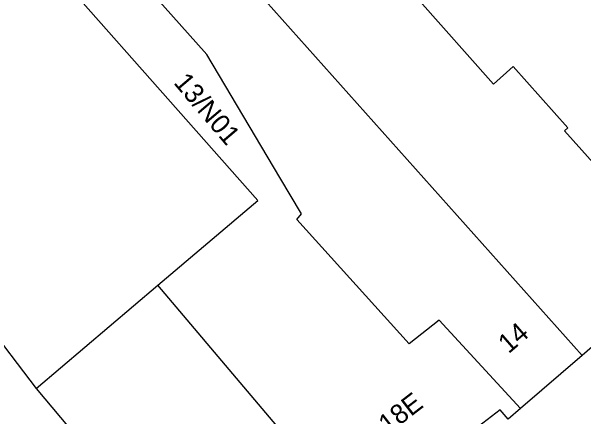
# Model space of a CAD drawing. Extents: x 160664 to 161506, y 382245 to 383288.
# Drawn here: x 161248.42 to 161277.95, y 383033.43 to 383054.32 of the extents above; entities that cross this region are included whole.
import ezdxf

# ---------------------------------------------------------------- set-up
doc = ezdxf.new("R2010")
doc.units = 0
doc.layers.add('IMGEO_Pand', color=7, linetype='Continuous')
doc.layers.add('IMGEO_Pand_nummerreeks', color=7, linetype='Continuous')

msp = doc.modelspace()

# ---------------------------------------------------------------- linework, layer by layer
at = {"layer": 'IMGEO_Pand'}
for points in [[(161255.983, 383040.202), (161261.141, 383044.565), (161246.93, 383060.62), (161248.708, 383062.181), (161248.317, 383062.62), (161248.685, 383062.95), (161248.77, 383063.026)], [(161274.702, 383033.841), (161270.501, 383038.408), (161268.95, 383037.175), (161263.155, 383043.598), (161263.399, 383043.879), (161262.277, 383045.764), (161258.504, 383052.102), (161248.77, 383063.026)], [(161269.369, 383055.032), (161273.299, 383050.573), (161274.313, 383051.479), (161277.138, 383048.317), (161276.975, 383048.172), (161283.209, 383041.194)], [(161277.874, 383036.582), (161261.529, 383054.879)], [(161283.209, 383041.194), (161282.99, 383041.002), (161277.874, 383036.582)], [(161249.693, 383034.881), (161255.983, 383040.202)], [(161265.799, 383028.598), (161255.983, 383040.202)], [(161247.016, 383038.381), (161249.693, 383034.881)], [(161277.874, 383036.582), (161274.702, 383033.841)], [(161249.693, 383034.881), (161258.579, 383024.306)], [(161274.702, 383033.841), (161274.067, 383033.293), (161273.655, 383033.782), (161272.084, 383032.571)]]:
    msp.add_lwpolyline(points, dxfattribs=at)

# ---------------------------------------------------------------- texts
at = {"layer": 'IMGEO_Pand_nummerreeks'}
for s, rotation, p in [('13/N01', 310.3466, (161256.753, 383050.632)), ('14', 40.8253, (161274.084, 383036.637)), ('16-18E', 37.615, (161266.33, 383031.318))]:
    msp.add_text(s, height=1, rotation=rotation, dxfattribs=at).set_placement(p)

doc.saveas('drawing.dxf')
